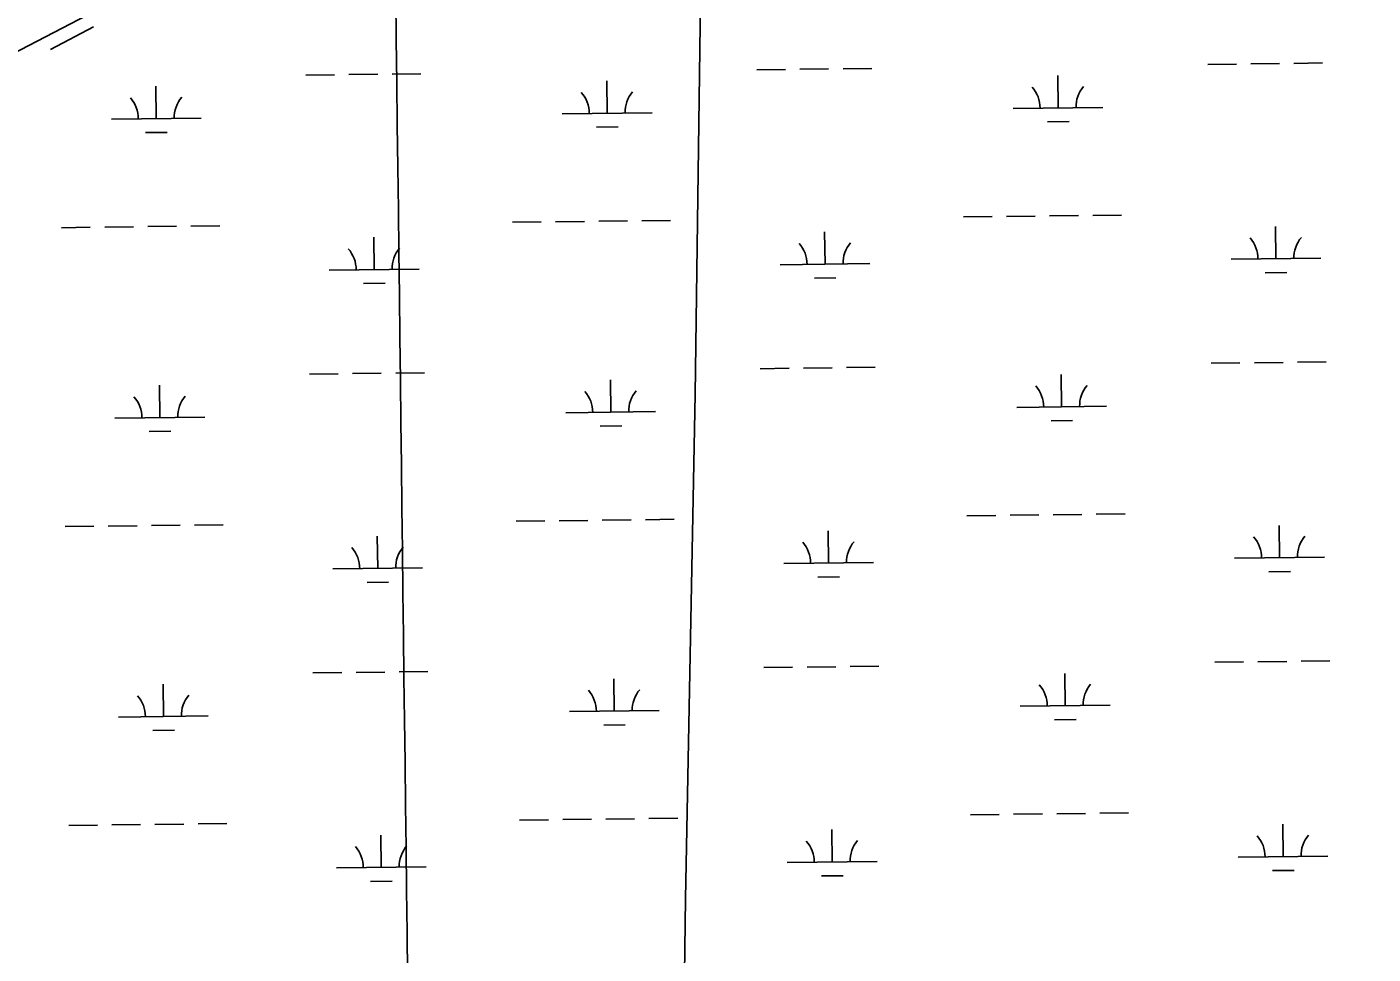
# Model space of a CAD drawing. Extents: x 3694830 to 3732949, y 415201 to 440970.
# Drawn here: x 3719761 to 3721259, y 424536 to 425568 of the extents above; entities that cross this region are included whole.
import ezdxf

# ---------------------------------------------------------------- set-up
doc = ezdxf.new("R2010")
doc.units = 0
for name, color, linetype in [('V-GRID-MAJR', 7, 'Continuous'), ('V-ROAD-CNTR', 7, 'Continuous'), ('V-TOPO-SHOR', 7, 'Continuous'), ('V-WETL-SWMP', 7, 'Continuous')]:
    doc.layers.add(name, color=color, linetype=linetype)

msp = doc.modelspace()

# ---------------------------------------------------------------- linework, layer by layer
at = {"layer": 'V-GRID-MAJR'}
msp.add_spline([(3720228.281, 420868.82800000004), (3720155.153, 426926.124), (3720081.987, 432986.504), (3720008.822, 439046.89), (3720008.785, 439049.968)], degree=3, dxfattribs=at)
at = {"layer": 'V-ROAD-CNTR'}
for points in [[(3718925.69510962, 425115.68974280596), (3718968.7830234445, 425132.56470905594), (3719290.780379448, 425302.05737006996), (3719827.7133055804, 425581.28881160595), (3720414.190132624, 425896.102181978), (3720671.337618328, 426019.8919343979), (3721316.8023273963, 426363.64724688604), (3721829.3483023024, 426634.3987053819), (3722353.595253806, 426898.80817656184), (3722808.7463435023, 427140.044694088)], [(3719786.69338762, 425543.04988808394), (3719834.6342917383, 425567.980838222)]]:
    msp.add_lwpolyline(points, dxfattribs=at)
at = {"layer": 'V-TOPO-SHOR'}
msp.add_lwpolyline([(3720482.924, 423787.947), (3720493.725, 424597.831), (3720504.44, 425159.49), (3720510.924, 425652.784), (3720512.071, 425923.09500000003)], dxfattribs=at)
at = {"layer": 'V-WETL-SWMP'}
for p, q in [((3720620.9302891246, 425520.9481171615), (3720652.928010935, 425521.32976252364)), ((3720668.9268718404, 425521.5205852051), (3720700.924593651, 425521.9022305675)), ((3721074.805973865, 425526.36161351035), (3721106.803695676, 425526.743258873)), ((3721122.802556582, 425526.9340815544), (3721154.8002783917, 425527.31572691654)), ((3721170.7991392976, 425527.506549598), (3721202.7968611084, 425527.88819496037)), ((3720071.061438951, 425514.38968472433), (3720103.059160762, 425514.771330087)), ((3720119.0580216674, 425514.9621527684), (3720151.055743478, 425515.3437981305)), ((3720167.0546043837, 425515.53462081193), (3720199.0523261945, 425515.91626617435)), ((3720406.4353448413, 425471.9564763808), (3720406.005993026, 425507.9539159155)), ((3720572.933706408, 425520.37564911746), (3720604.9314282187, 425520.7572944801)), ((3720908.3076122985, 425477.9424407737), (3720907.878260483, 425513.9398803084)), ((3719904.5630773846, 425465.9705119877), (3719904.1337255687, 425501.9679515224)), ((3720858.3111719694, 425477.346119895), (3720958.3040526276, 425478.53876165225)), ((3719854.5666370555, 425465.374191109), (3719954.5595177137, 425466.5668328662)), ((3720356.4389045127, 425471.3601555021), (3720456.4317851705, 425472.55279725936)), ((3720896.4925035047, 425462.369421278), (3720920.490794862, 425462.6556552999)), ((3719892.747968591, 425450.397492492), (3719916.7462599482, 425450.6837265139)), ((3720394.620236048, 425456.3834568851), (3720418.6185274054, 425456.669690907)), ((3720802.903238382, 425356.6057145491), (3720834.900960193, 425356.98735991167)), ((3720850.8998210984, 425357.1781825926), (3720882.8975429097, 425357.55982795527)), ((3720898.8964038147, 425357.75065063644), (3720930.8941256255, 425358.1322959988)), ((3720946.8929865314, 425358.3231186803), (3720978.8907083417, 425358.70476404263)), ((3719799.1587034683, 425344.63378576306), (3719831.156425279, 425345.01543112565)), ((3719847.1552861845, 425345.2062538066), (3719879.153007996, 425345.58789916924)), ((3719895.1518689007, 425345.7787218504), (3719927.1495907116, 425346.1603672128)), ((3719943.1484516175, 425346.3511898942), (3719975.146173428, 425346.7328352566)), ((3720301.0309709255, 425350.6197501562), (3720333.0286927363, 425351.0013955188)), ((3720349.0275536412, 425351.1922181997), (3720381.0252754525, 425351.5738635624)), ((3720397.024136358, 425351.76468624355), (3720429.0218581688, 425352.1463316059)), ((3720445.020719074, 425352.3371542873), (3720477.0184408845, 425352.71879964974)), ((3721150.799683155, 425310.0095591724), (3721150.37033134, 425346.00699870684)), ((3720147.055148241, 425298.03763038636), (3720146.625796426, 425334.03506992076)), ((3720648.9274156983, 425304.0235947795), (3720648.498063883, 425340.02103431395)), ((3720097.0587079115, 425297.44130950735), (3720197.0515885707, 425298.63395126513)), ((3720598.9309753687, 425303.42727390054), (3720698.923856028, 425304.61991565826)), ((3721100.8032428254, 425309.41323829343), (3721200.7961234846, 425310.60588005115)), ((3720135.240039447, 425282.46461089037), (3720159.2383308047, 425282.75084491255)), ((3720637.112306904, 425288.45057528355), (3720661.110598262, 425288.7368093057)), ((3721138.984574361, 425294.43653967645), (3721162.982865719, 425294.72277369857)), ((3721078.7736020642, 425193.71027470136), (3721110.7713238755, 425194.091920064)), ((3721126.77018478, 425194.2827427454), (3721158.7679065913, 425194.66438810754)), ((3721174.7667674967, 425194.85521078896), (3721206.7644893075, 425195.2368561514)), ((3720075.0290671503, 425181.73834591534), (3720107.0267889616, 425182.1199912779)), ((3720123.025649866, 425182.3108139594), (3720155.0233716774, 425182.6924593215)), ((3720171.022232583, 425182.88328200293), (3720203.0199543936, 425183.2649273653)), ((3720576.901334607, 425187.72431030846), (3720608.8990564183, 425188.10595567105)), ((3720624.8979173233, 425188.2967783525), (3720656.8956391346, 425188.67842371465)), ((3720672.8945000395, 425188.86924639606), (3720704.8922218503, 425189.2508917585)), ((3720912.2752404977, 425145.2911019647), (3720911.8458886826, 425181.2885414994)), ((3719908.5307055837, 425133.3191731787), (3719908.1013537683, 425169.31661271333)), ((3720410.4029730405, 425139.3051375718), (3720409.9736212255, 425175.30257710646)), ((3719858.5342652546, 425132.7228522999), (3719958.5271459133, 425133.9154940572)), ((3720360.406532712, 425138.70881669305), (3720460.39941337, 425139.9014584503)), ((3720862.2788001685, 425144.694781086), (3720962.2716808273, 425145.88742284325)), ((3719896.7155967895, 425117.74615368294), (3719920.7138881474, 425118.0323877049)), ((3720398.587864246, 425123.7321180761), (3720422.5861556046, 425124.018352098)), ((3720900.4601317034, 425129.718082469), (3720924.4584230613, 425130.0043164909)), ((3719803.1263316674, 425011.982446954), (3719835.1240534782, 425012.36409231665)), ((3719851.122914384, 425012.5549149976), (3719883.1206361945, 425012.9365603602)), ((3719899.1194971, 425013.12738304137), (3719931.1172189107, 425013.5090284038)), ((3719947.116079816, 425013.6998510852), (3719979.1138016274, 425014.08149644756)), ((3720304.9985991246, 425017.9684113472), (3720336.9963209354, 425018.3500567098)), ((3720352.995181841, 425018.5408793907), (3720384.992903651, 425018.9225247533)), ((3720400.991764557, 425019.11334743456), (3720432.989486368, 425019.4949927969)), ((3720448.988347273, 425019.6858154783), (3720480.986069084, 425020.0674608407)), ((3720806.8708665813, 425023.9543757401), (3720838.868588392, 425024.3360211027)), ((3720854.867449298, 425024.5268437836), (3720886.8651711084, 425024.90848914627)), ((3720902.864032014, 425025.09931182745), (3720934.8617538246, 425025.4809571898)), ((3720950.86061473, 425025.6717798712), (3720982.8583365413, 425026.05342523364)), ((3721154.767311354, 424977.3582203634), (3721154.3379595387, 425013.3556598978)), ((3720151.0227764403, 424965.38629157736), (3720150.5934246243, 425001.38373111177)), ((3720652.8950438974, 424971.3722559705), (3720652.4656920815, 425007.3696955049)), ((3720602.898603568, 424970.7759350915), (3720702.8914842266, 424971.9685768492)), ((3721104.7708710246, 424976.7618994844), (3721204.7637516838, 424977.95454124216)), ((3720101.0263361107, 424964.78997069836), (3720201.01921677, 424965.9826124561)), ((3720641.0799351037, 424955.7992364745), (3720665.078226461, 424956.0854704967)), ((3721142.9522025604, 424961.7852008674), (3721166.950493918, 424962.07143488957)), ((3720139.2076676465, 424949.8132720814), (3720163.205959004, 424950.09950610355)), ((3721130.737812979, 424861.6314039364), (3721162.73553479, 424862.01304929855)), ((3721178.734395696, 424862.20387197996), (3721210.732117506, 424862.5855173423)), ((3720078.996695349, 424849.08700710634), (3720110.9944171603, 424849.46865246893)), ((3720126.993278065, 424849.65947515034), (3720158.990999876, 424850.04112051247)), ((3720174.989860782, 424850.23194319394), (3720206.9875825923, 424850.6135885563)), ((3720580.8689628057, 424855.07297149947), (3720612.866684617, 424855.45461686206)), ((3720628.8655455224, 424855.64543954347), (3720660.8632673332, 424856.02708490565)), ((3720676.8621282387, 424856.21790758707), (3720708.859850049, 424856.5995529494)), ((3720916.2428686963, 424812.6397631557), (3720915.813516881, 424848.63720269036)), ((3721082.741230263, 424861.05893589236), (3721114.738952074, 424861.44058125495)), ((3719912.4983337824, 424800.66783436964), (3719912.068981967, 424836.66527390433)), ((3720414.370601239, 424806.6537987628), (3720413.941249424, 424842.65123829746)), ((3720364.3741609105, 424806.05747788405), (3720464.3670415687, 424807.2501196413)), ((3720866.2464283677, 424812.04344227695), (3720966.239309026, 424813.2360840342)), ((3719862.5018934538, 424800.0715134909), (3719962.494774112, 424801.2641552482)), ((3720402.5554924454, 424791.08077926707), (3720426.5537838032, 424791.367013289)), ((3720904.4277599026, 424797.06674365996), (3720928.42605126, 424797.3529776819)), ((3719900.6832249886, 424785.09481487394), (3719924.681516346, 424785.3810488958)), ((3720308.9662273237, 424685.31707253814), (3720340.963949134, 424685.6987179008)), ((3720356.9628100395, 424685.88954058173), (3720388.9605318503, 424686.2711859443)), ((3720404.9593927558, 424686.4620086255), (3720436.957114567, 424686.8436539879)), ((3720452.955975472, 424687.03447666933), (3720484.953697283, 424687.4161220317)), ((3720810.8384947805, 424691.303036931), (3720842.836216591, 424691.6846822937)), ((3720858.8350774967, 424691.8755049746), (3720890.8327993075, 424692.2571503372)), ((3720906.8316602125, 424692.4479730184), (3720938.829382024, 424692.8296183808)), ((3720954.828242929, 424693.0204410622), (3720986.82596474, 424693.4020864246)), ((3719807.0939598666, 424679.331108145), (3719839.091681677, 424679.7127535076)), ((3719855.090542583, 424679.90357618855), (3719887.0882643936, 424680.2852215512)), ((3719903.0871252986, 424680.4760442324), (3719935.08484711, 424680.85768959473)), ((3719951.0837080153, 424681.0485122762), (3719983.0814298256, 424681.43015763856)), ((3720154.9904046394, 424632.7349527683), (3720154.5610528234, 424668.7323923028)), ((3720656.862672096, 424638.7209171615), (3720656.4333202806, 424674.7183566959)), ((3721158.7349395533, 424644.7068815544), (3721158.305587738, 424680.7043210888)), ((3720606.866231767, 424638.1245962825), (3720706.8591124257, 424639.3172380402)), ((3721108.7384992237, 424644.1105606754), (3721208.731379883, 424645.3032024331)), ((3720104.99396431, 424632.13863188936), (3720204.986844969, 424633.3312736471)), ((3720645.0475633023, 424623.1478976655), (3720669.04585466, 424623.4341316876)), ((3721146.919830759, 424629.1338620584), (3721170.918122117, 424629.4200960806)), ((3720143.175295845, 424617.1619332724), (3720167.173587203, 424617.4481672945))]:
    msp.add_line(p, q, dxfattribs=at)
for centre, radius, start, end in [((3720351.19067896, 425471.7723954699), 35.24628790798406, 359.91152952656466, 41.455187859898), ((3720461.668685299, 425473.0900961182), 35.246287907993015, 139.91152663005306, 181.4551849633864), ((3720853.0629464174, 425477.75835986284), 35.24628790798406, 359.91152952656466, 41.455187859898), ((3720963.540952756, 425479.0760605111), 35.246287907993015, 139.91152663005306, 181.4551849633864), ((3719849.3184115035, 425465.78643107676), 35.24628790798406, 359.91152952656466, 41.455187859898), ((3719959.796417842, 425467.1041317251), 35.246287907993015, 139.91152663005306, 181.4551849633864), ((3720593.6827498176, 425303.83951386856), 35.24628790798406, 359.91152952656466, 41.455187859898), ((3720704.160756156, 425305.15721451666), 35.246287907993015, 139.91152663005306, 181.4551849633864), ((3721095.5550172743, 425309.82547826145), 35.24628790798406, 359.91152952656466, 41.455187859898), ((3721206.033023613, 425311.14317890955), 35.246287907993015, 139.91152663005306, 181.4551849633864), ((3720091.8104823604, 425297.85354947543), 35.24628790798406, 359.91152952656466, 41.455187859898), ((3720202.288488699, 425299.17125012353), 35.246287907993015, 139.91152663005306, 181.4551849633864), ((3720355.1583071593, 425139.1210566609), 35.24628790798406, 359.91152952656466, 41.455187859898), ((3720465.6363134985, 425140.4387573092), 35.246287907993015, 139.91152663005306, 181.4551849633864), ((3720857.0305746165, 425145.1070210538), 35.24628790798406, 359.91152952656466, 41.455187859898), ((3720967.5085809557, 425146.4247217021), 35.246287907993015, 139.91152663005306, 181.4551849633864), ((3719853.2860397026, 425133.13509226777), 35.24628790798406, 359.91152952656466, 41.455187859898), ((3719963.7640460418, 425134.45279291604), 35.246287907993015, 139.91152663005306, 181.4551849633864), ((3721099.5226454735, 424977.17413945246), 35.24628790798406, 359.91152952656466, 41.455187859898), ((3721210.000651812, 424978.49184010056), 35.246287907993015, 139.91152663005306, 181.4551849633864), ((3720095.7781105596, 424965.20221066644), 35.24628790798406, 359.91152952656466, 41.455187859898), ((3720206.2561168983, 424966.5199113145), 35.246287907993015, 139.91152663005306, 181.4551849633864), ((3720597.6503780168, 424971.18817505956), 35.24628790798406, 359.91152952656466, 41.455187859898), ((3720708.128384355, 424972.50587570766), 35.246287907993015, 139.91152663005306, 181.4551849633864), ((3720860.998202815, 424812.4556822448), 35.24628790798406, 359.91152952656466, 41.455187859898), ((3720971.4762091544, 424813.7733828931), 35.246287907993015, 139.91152663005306, 181.4551849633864), ((3719857.2536679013, 424800.4837534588), 35.24628790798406, 359.91152952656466, 41.455187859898), ((3719967.73167424, 424801.80145410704), 35.246287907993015, 139.91152663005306, 181.4551849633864), ((3720359.125935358, 424806.4697178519), 35.24628790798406, 359.91152952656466, 41.455187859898), ((3720469.603941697, 424807.7874185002), 35.246287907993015, 139.91152663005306, 181.4551849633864), ((3721103.490273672, 424644.52280064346), 35.24628790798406, 359.91152952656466, 41.455187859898), ((3721213.9682800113, 424645.8405012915), 35.246287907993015, 139.91152663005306, 181.4551849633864), ((3720099.7457387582, 424632.55087185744), 35.24628790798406, 359.91152952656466, 41.455187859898), ((3720210.2237450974, 424633.8685725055), 35.246287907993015, 139.91152663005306, 181.4551849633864), ((3720601.618006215, 424638.53683625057), 35.24628790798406, 359.91152952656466, 41.455187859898), ((3720712.096012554, 424639.8545368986), 35.246287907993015, 139.91152663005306, 181.4551849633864)]:
    msp.add_arc(centre, radius, start, end, dxfattribs=at)

doc.saveas('drawing.dxf')
